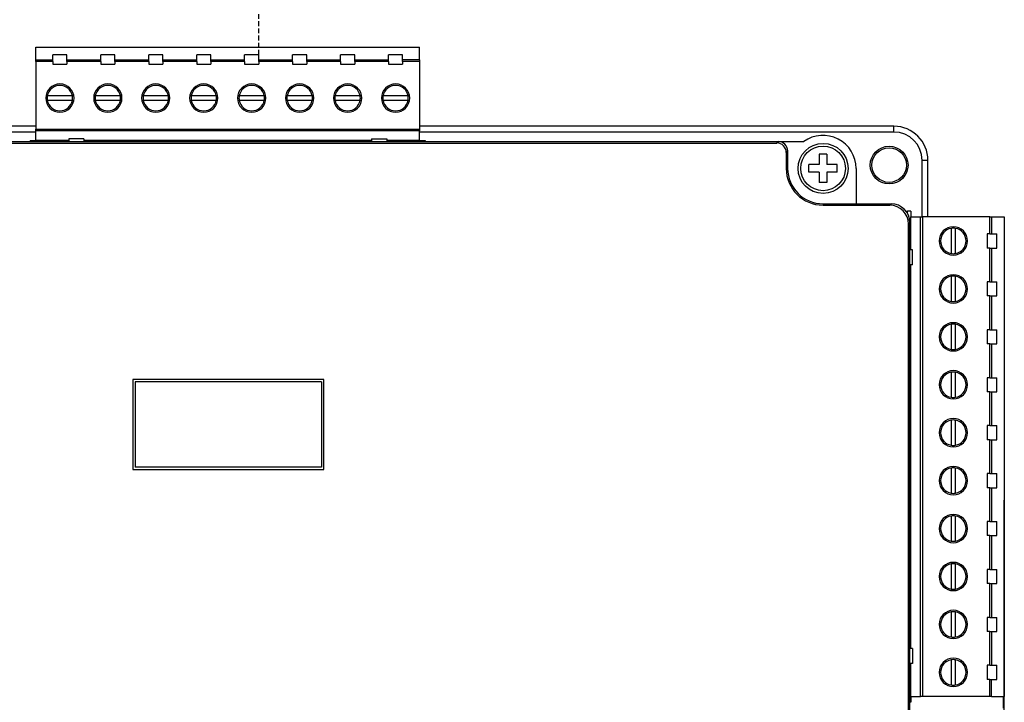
# Model space of a CAD drawing. Header units: millimetres. Extents: x -7023 to 53801, y 9849 to 33561.
# Tile 506 of 537: x 29387 to 29490, y 28828 to 28899. Entities that reach past the tile are written whole.
import ezdxf

# ---------------------------------------------------------------- set-up
doc = ezdxf.new("R2010")
doc.units = ezdxf.units.MM
doc.linetypes.add('DASHED', pattern=[0.75, 0.5, -0.25])
doc.layers.add('IE_SKD', color=6, linetype='Continuous')

# ---------------------------------------------------------------- blocks, each defined once
blk = doc.blocks.new('Modul kontroli HID X100')
at = {"layer": 'IE_SKD', "linetype": 'Continuous', "lineweight": 25}
for p, q in [((-24081.05, -33184.7), (-24040.41, -33184.7)), ((-24081.05, -33186.05), (-24081.05, -33184.7)), ((-24040.41, -33186.05), (-24040.41, -33184.7)), ((-24077.76, -33185.5), (-24079.26, -33185.5)), ((-24079.26, -33186.05), (-24079.26, -33185.5)), ((-24077.76, -33186.05), (-24077.76, -33185.5)), ((-24072.68, -33185.5), (-24074.18, -33185.5)), ((-24074.18, -33186.05), (-24074.18, -33185.5)), ((-24072.68, -33186.05), (-24072.68, -33185.5)), ((-24067.6, -33185.5), (-24069.1, -33185.5)), ((-24069.1, -33186.05), (-24069.1, -33185.5)), ((-24067.6, -33186.05), (-24067.6, -33185.5)), ((-24062.52, -33185.5), (-24064.02, -33185.5)), ((-24064.02, -33186.05), (-24064.02, -33185.5)), ((-24062.52, -33186.05), (-24062.52, -33185.5)), ((-24057.44, -33185.5), (-24058.94, -33185.5)), ((-24058.94, -33186.05), (-24058.94, -33185.5)), ((-24057.44, -33186.05), (-24057.44, -33185.5)), ((-24052.36, -33185.5), (-24053.86, -33185.5)), ((-24053.86, -33186.05), (-24053.86, -33185.5)), ((-24052.36, -33186.05), (-24052.36, -33185.5)), ((-24047.28, -33185.5), (-24048.78, -33185.5)), ((-24048.78, -33186.05), (-24048.78, -33185.5)), ((-24047.28, -33186.05), (-24047.28, -33185.5)), ((-24042.2, -33185.5), (-24043.7, -33185.5)), ((-24043.7, -33186.05), (-24043.7, -33185.5)), ((-24042.2, -33186.05), (-24042.2, -33185.5)), ((-24081.05, -33186.05), (-24079.26, -33186.05)), ((-24081.05, -33186.23), (-24081.05, -33186.05)), ((-24081.05, -33186.23), (-24081.05, -33193.38)), ((-24079.26, -33186.23), (-24081.05, -33186.23)), ((-24079.26, -33186.23), (-24079.26, -33186.05)), ((-24079.26, -33186.23), (-24079.26, -33186.5)), ((-24079.26, -33186.5), (-24077.76, -33186.5)), ((-24077.76, -33186.23), (-24077.76, -33186.05)), ((-24077.76, -33186.05), (-24074.18, -33186.05)), ((-24077.76, -33186.23), (-24077.76, -33186.5)), ((-24074.18, -33186.23), (-24077.76, -33186.23)), ((-24074.18, -33186.23), (-24074.18, -33186.05)), ((-24074.18, -33186.23), (-24074.18, -33186.5)), ((-24074.18, -33186.5), (-24072.68, -33186.5)), ((-24072.68, -33186.23), (-24072.68, -33186.05)), ((-24072.68, -33186.05), (-24069.1, -33186.05)), ((-24072.68, -33186.23), (-24072.68, -33186.5)), ((-24069.1, -33186.23), (-24072.68, -33186.23)), ((-24069.1, -33186.23), (-24069.1, -33186.05)), ((-24069.1, -33186.23), (-24069.1, -33186.5)), ((-24069.1, -33186.5), (-24067.6, -33186.5)), ((-24067.6, -33186.05), (-24064.02, -33186.05)), ((-24067.6, -33186.23), (-24067.6, -33186.05)), ((-24067.6, -33186.23), (-24067.6, -33186.5)), ((-24064.02, -33186.23), (-24067.6, -33186.23)), ((-24064.02, -33186.23), (-24064.02, -33186.05)), ((-24064.02, -33186.23), (-24064.02, -33186.5)), ((-24064.02, -33186.5), (-24062.52, -33186.5)), ((-24062.52, -33186.23), (-24062.52, -33186.05)), ((-24062.52, -33186.05), (-24058.94, -33186.05)), ((-24062.52, -33186.23), (-24062.52, -33186.5)), ((-24058.94, -33186.23), (-24062.52, -33186.23)), ((-24058.94, -33186.23), (-24058.94, -33186.05)), ((-24058.94, -33186.23), (-24058.94, -33186.5)), ((-24058.94, -33186.5), (-24057.44, -33186.5)), ((-24057.44, -33186.23), (-24057.44, -33186.05)), ((-24057.44, -33186.05), (-24053.86, -33186.05)), ((-24057.44, -33186.23), (-24057.44, -33186.5)), ((-24053.86, -33186.23), (-24057.44, -33186.23)), ((-24053.86, -33186.23), (-24053.86, -33186.05)), ((-24053.86, -33186.23), (-24053.86, -33186.5)), ((-24053.86, -33186.5), (-24052.36, -33186.5)), ((-24052.36, -33186.05), (-24048.78, -33186.05)), ((-24052.36, -33186.23), (-24052.36, -33186.05)), ((-24052.36, -33186.23), (-24052.36, -33186.5)), ((-24048.78, -33186.23), (-24052.36, -33186.23)), ((-24048.78, -33186.23), (-24048.78, -33186.05)), ((-24048.78, -33186.23), (-24048.78, -33186.5)), ((-24048.78, -33186.5), (-24047.28, -33186.5)), ((-24047.28, -33186.23), (-24047.28, -33186.05)), ((-24047.28, -33186.05), (-24043.7, -33186.05)), ((-24047.28, -33186.23), (-24047.28, -33186.5)), ((-24043.7, -33186.23), (-24047.28, -33186.23)), ((-24043.7, -33186.23), (-24043.7, -33186.05)), ((-24043.7, -33186.23), (-24043.7, -33186.5)), ((-24043.7, -33186.5), (-24042.2, -33186.5)), ((-24042.2, -33186.23), (-24042.2, -33186.05)), ((-24040.41, -33186.05), (-24042.2, -33186.05)), ((-24042.2, -33186.23), (-24042.2, -33186.5)), ((-24040.41, -33186.23), (-24042.2, -33186.23)), ((-24040.41, -33186.05), (-24040.41, -33186.23)), ((-24040.41, -33186.23), (-24040.41, -33193.38)), ((-24077.18, -33189.87), (-24079.84, -33189.87)), ((-24072.1, -33189.87), (-24074.76, -33189.87)), ((-24067.02, -33189.87), (-24069.68, -33189.87)), ((-24061.94, -33189.87), (-24064.6, -33189.87)), ((-24056.86, -33189.87), (-24059.52, -33189.87)), ((-24051.78, -33189.87), (-24054.44, -33189.87)), ((-24046.7, -33189.87), (-24049.36, -33189.87)), ((-24041.62, -33189.87), (-24044.28, -33189.87)), ((-24079.84, -33190.33), (-24077.18, -33190.33)), ((-24074.76, -33190.33), (-24072.1, -33190.33)), ((-24069.68, -33190.33), (-24067.02, -33190.33)), ((-24064.6, -33190.33), (-24061.94, -33190.33)), ((-24059.52, -33190.33), (-24056.86, -33190.33)), ((-24054.44, -33190.33), (-24051.78, -33190.33)), ((-24049.36, -33190.33), (-24046.7, -33190.33)), ((-24044.28, -33190.33), (-24041.62, -33190.33)), ((-24081.05, -33193.09), (-24131.17, -33193.09)), ((-23990.17, -33193.09), (-24040.41, -33193.09)), ((-23990.17, -33193.7), (-23990.17, -33193.09)), ((-24081.05, -33193.7), (-24131.17, -33193.7)), ((-24081.05, -33193.38), (-24040.41, -33193.38)), ((-24081.05, -33193.57), (-24081.05, -33193.38)), ((-24040.41, -33193.57), (-24081.05, -33193.57)), ((-24081.05, -33194.6), (-24081.05, -33193.57)), ((-24040.41, -33193.38), (-24040.41, -33193.57)), ((-24040.41, -33194.6), (-24040.41, -33193.57)), ((-23990.17, -33193.7), (-24040.41, -33193.7)), ((-24118.77, -33194.86), (-24002.57, -33194.86)), ((-24105.97, -33194.7), (-24015.37, -33194.7)), ((-24081.65, -33194.6), (-24081.05, -33194.6)), ((-24081.65, -33194.6), (-24081.65, -33194.7)), ((-24077.57, -33194.6), (-24081.05, -33194.6)), ((-24079.39, -33194.6), (-24079.39, -33194.7)), ((-24077.64, -33194.6), (-24077.64, -33194.7)), ((-24075.97, -33194.43), (-24077.57, -33194.43)), ((-24077.57, -33194.43), (-24077.57, -33194.7)), ((-24075.97, -33194.43), (-24075.97, -33194.7)), ((-24045.49, -33194.6), (-24075.97, -33194.6)), ((-24074.31, -33194.6), (-24074.31, -33194.7)), ((-24072.56, -33194.6), (-24072.56, -33194.7)), ((-24069.23, -33194.6), (-24069.23, -33194.7)), ((-24067.48, -33194.6), (-24067.48, -33194.7)), ((-24064.15, -33194.6), (-24064.15, -33194.7)), ((-24062.4, -33194.6), (-24062.4, -33194.7)), ((-24059.07, -33194.6), (-24059.07, -33194.7)), ((-24057.32, -33194.6), (-24057.32, -33194.7)), ((-24053.99, -33194.6), (-24053.99, -33194.7)), ((-24052.24, -33194.6), (-24052.24, -33194.7)), ((-24048.91, -33194.6), (-24048.91, -33194.7)), ((-24047.16, -33194.6), (-24047.16, -33194.7)), ((-24045.49, -33194.43), (-24043.89, -33194.43)), ((-24045.49, -33194.43), (-24045.49, -33194.7)), ((-24043.89, -33194.43), (-24043.89, -33194.7)), ((-24040.41, -33194.6), (-24043.89, -33194.6)), ((-24043.83, -33194.6), (-24043.83, -33194.7)), ((-24042.08, -33194.6), (-24042.08, -33194.7)), ((-24040.41, -33194.6), (-24039.81, -33194.6)), ((-24039.81, -33194.6), (-24039.81, -33194.7)), ((-24015.37, -33194.7), (-24002.42, -33194.7)), ((-24002.57, -33194.86), (-24002.42, -33194.7)), ((-24002.42, -33194.7), (-23999.7, -33194.7)), ((-24001.42, -33195.7), (-24001.57, -33195.86)), ((-24001.57, -33195.86), (-24001.57, -33197.55)), ((-24001.42, -33195.7), (-24001.42, -33197.55)), ((-23997.27, -33196.05), (-23998.07, -33196.05)), ((-23998.07, -33196.05), (-23998.07, -33197.15)), ((-23997.27, -33196.05), (-23997.27, -33197.15)), ((-23998.07, -33197.15), (-23999.17, -33197.15)), ((-23999.17, -33197.95), (-23999.17, -33197.15)), ((-23996.17, -33197.15), (-23997.27, -33197.15)), ((-23996.17, -33197.95), (-23996.17, -33197.15)), ((-23987.17, -33202.7), (-23987.17, -33196.7)), ((-23986.56, -33196.7), (-23987.17, -33196.7)), ((-23986.56, -33202.7), (-23986.56, -33196.7)), ((-24001.42, -33197.55), (-24001.57, -33197.55)), ((-23998.07, -33197.95), (-23999.17, -33197.95)), ((-23998.07, -33197.95), (-23998.07, -33199.05)), ((-23997.27, -33197.95), (-23997.27, -33199.05)), ((-23996.17, -33197.95), (-23997.27, -33197.95)), ((-23994.17, -33197.55), (-23994.17, -33201.3)), ((-23997.27, -33199.05), (-23998.07, -33199.05)), ((-23997.67, -33201.3), (-23997.67, -33201.46)), ((-23997.67, -33201.3), (-23994.17, -33201.3)), ((-23997.67, -33201.46), (-23990.62, -33201.46)), ((-23994.17, -33201.3), (-23990.46, -33201.3)), ((-23990.62, -33201.46), (-23990.46, -33201.3)), ((-23988.87, -33202.1), (-23988.72, -33202.1)), ((-23988.37, -33202.1), (-23988.72, -33202.1)), ((-23988.72, -33202.33), (-23988.72, -33202.1)), ((-23988.37, -33202.1), (-23988.37, -33202.7)), ((-23988.47, -33203.3), (-23988.62, -33203.45)), ((-23988.62, -33305.96), (-23988.62, -33203.45)), ((-23988.47, -33306.11), (-23988.47, -33203.3)), ((-23988.37, -33206.18), (-23988.37, -33202.7)), ((-23988.37, -33202.7), (-23987.34, -33202.7)), ((-23987.34, -33253.5), (-23987.34, -33202.7)), ((-23987.34, -33202.7), (-23987.15, -33202.7)), ((-23987.15, -33202.7), (-23987.15, -33253.5)), ((-23980, -33202.7), (-23987.15, -33202.7)), ((-23980, -33204.49), (-23980, -33202.7)), ((-23980, -33202.7), (-23979.82, -33202.7)), ((-23979.82, -33202.7), (-23979.82, -33204.49)), ((-23979.82, -33202.7), (-23978.47, -33202.7)), ((-23978.47, -33202.7), (-23978.47, -33253.5)), ((-23988.37, -33204.36), (-23988.47, -33204.36)), ((-23984.1, -33203.91), (-23984.1, -33206.57)), ((-23983.64, -33206.57), (-23983.64, -33203.91)), ((-23980, -33204.49), (-23980.27, -33204.49)), ((-23980.27, -33204.49), (-23980.27, -33205.99)), ((-23980, -33204.49), (-23979.82, -33204.49)), ((-23979.82, -33204.49), (-23979.27, -33204.49)), ((-23979.27, -33205.99), (-23979.27, -33204.49)), ((-23988.37, -33206.11), (-23988.47, -33206.11)), ((-23988.2, -33206.18), (-23988.47, -33206.18)), ((-23988.2, -33207.78), (-23988.2, -33206.18)), ((-23980, -33205.99), (-23980.27, -33205.99)), ((-23980, -33209.57), (-23980, -33205.99)), ((-23980, -33205.99), (-23979.82, -33205.99)), ((-23979.82, -33205.99), (-23979.82, -33209.57)), ((-23979.82, -33205.99), (-23979.27, -33205.99)), ((-23988.2, -33207.78), (-23988.47, -33207.78)), ((-23988.37, -33248.42), (-23988.37, -33207.78)), ((-23988.37, -33209.44), (-23988.47, -33209.44)), ((-23984.1, -33208.99), (-23984.1, -33211.65)), ((-23983.64, -33211.65), (-23983.64, -33208.99)), ((-23980, -33209.57), (-23980.27, -33209.57)), ((-23980.27, -33209.57), (-23980.27, -33211.07)), ((-23980, -33209.57), (-23979.82, -33209.57)), ((-23979.82, -33209.57), (-23979.27, -33209.57)), ((-23979.27, -33211.07), (-23979.27, -33209.57)), ((-23988.37, -33211.19), (-23988.47, -33211.19)), ((-23980, -33211.07), (-23980.27, -33211.07)), ((-23980, -33214.65), (-23980, -33211.07)), ((-23980, -33211.07), (-23979.82, -33211.07)), ((-23979.82, -33211.07), (-23979.82, -33214.65)), ((-23979.82, -33211.07), (-23979.27, -33211.07)), ((-23984.1, -33214.07), (-23984.1, -33216.73)), ((-23983.64, -33216.73), (-23983.64, -33214.07)), ((-23988.37, -33214.52), (-23988.47, -33214.52)), ((-23980, -33214.65), (-23980.27, -33214.65)), ((-23980.27, -33214.65), (-23980.27, -33216.15)), ((-23980, -33214.65), (-23979.82, -33214.65)), ((-23979.82, -33214.65), (-23979.27, -33214.65)), ((-23979.27, -33216.15), (-23979.27, -33214.65)), ((-23980, -33216.15), (-23980.27, -33216.15)), ((-23980, -33219.73), (-23980, -33216.15)), ((-23980, -33216.15), (-23979.82, -33216.15)), ((-23979.82, -33216.15), (-23979.82, -33219.73)), ((-23979.82, -33216.15), (-23979.27, -33216.15)), ((-23988.37, -33216.27), (-23988.47, -33216.27)), ((-23984.1, -33219.15), (-23984.1, -33221.81)), ((-23983.64, -33221.81), (-23983.64, -33219.15)), ((-24050.54, -33219.94), (-24070.79, -33219.94)), ((-24070.79, -33219.94), (-24070.79, -33229.47)), ((-24070.78, -33219.94), (-24070.79, -33219.94)), ((-24050.55, -33219.94), (-24070.78, -33219.94)), ((-24070.78, -33219.94), (-24070.78, -33229.47)), ((-24070.54, -33220.18), (-24070.54, -33229.22)), ((-24050.8, -33220.18), (-24070.54, -33220.18)), ((-24050.8, -33220.18), (-24050.8, -33229.22)), ((-24050.55, -33219.94), (-24050.54, -33219.94)), ((-24050.55, -33229.47), (-24050.55, -33219.94)), ((-24050.54, -33229.47), (-24050.54, -33219.94)), ((-23988.37, -33219.6), (-23988.47, -33219.6)), ((-23980, -33219.73), (-23980.27, -33219.73)), ((-23980.27, -33219.73), (-23980.27, -33221.23)), ((-23980, -33219.73), (-23979.82, -33219.73)), ((-23979.82, -33219.73), (-23979.27, -33219.73)), ((-23979.27, -33221.23), (-23979.27, -33219.73)), ((-23988.37, -33221.35), (-23988.47, -33221.35)), ((-23980, -33221.23), (-23980.27, -33221.23)), ((-23980, -33224.81), (-23980, -33221.23)), ((-23980, -33221.23), (-23979.82, -33221.23)), ((-23979.82, -33221.23), (-23979.82, -33224.81)), ((-23979.82, -33221.23), (-23979.27, -33221.23)), ((-23984.1, -33224.23), (-23984.1, -33226.89)), ((-23983.64, -33226.89), (-23983.64, -33224.23)), ((-23988.37, -33224.68), (-23988.47, -33224.68)), ((-23980, -33224.81), (-23980.27, -33224.81)), ((-23980.27, -33224.81), (-23980.27, -33226.31)), ((-23980, -33224.81), (-23979.82, -33224.81)), ((-23979.82, -33224.81), (-23979.27, -33224.81)), ((-23979.27, -33226.31), (-23979.27, -33224.81)), ((-23988.37, -33226.43), (-23988.47, -33226.43)), ((-23980, -33226.31), (-23980.27, -33226.31)), ((-23980, -33229.89), (-23980, -33226.31)), ((-23980, -33226.31), (-23979.82, -33226.31)), ((-23979.82, -33226.31), (-23979.82, -33229.89)), ((-23979.82, -33226.31), (-23979.27, -33226.31)), ((-24070.79, -33229.47), (-24050.54, -33229.47)), ((-24070.78, -33229.47), (-24070.79, -33229.47)), ((-24070.78, -33229.47), (-24050.55, -33229.47)), ((-24050.8, -33229.22), (-24070.54, -33229.22)), ((-24050.55, -33229.47), (-24050.54, -33229.47)), ((-23984.1, -33229.31), (-23984.1, -33231.97)), ((-23983.64, -33231.97), (-23983.64, -33229.31)), ((-23988.37, -33229.76), (-23988.47, -33229.76)), ((-23980, -33229.89), (-23980.27, -33229.89)), ((-23980.27, -33229.89), (-23980.27, -33231.39)), ((-23980, -33229.89), (-23979.82, -33229.89)), ((-23979.82, -33229.89), (-23979.27, -33229.89)), ((-23979.27, -33231.39), (-23979.27, -33229.89)), ((-23988.37, -33231.51), (-23988.47, -33231.51)), ((-23980, -33231.39), (-23980.27, -33231.39)), ((-23980, -33234.97), (-23980, -33231.39)), ((-23980, -33231.39), (-23979.82, -33231.39)), ((-23979.82, -33231.39), (-23979.82, -33234.97)), ((-23979.82, -33231.39), (-23979.27, -33231.39)), ((-23978.47, -33231.7), (-23978.47, -33232.7)), ((-23978.47, -33231.7), (-23978.47, -33231.7)), ((-23978.47, -33276.7), (-23978.47, -33232.7)), ((-23988.37, -33234.84), (-23988.47, -33234.84)), ((-23984.1, -33234.39), (-23984.1, -33237.05)), ((-23983.64, -33237.05), (-23983.64, -33234.39)), ((-23980, -33234.97), (-23980.27, -33234.97)), ((-23980.27, -33234.97), (-23980.27, -33236.47)), ((-23980, -33234.97), (-23979.82, -33234.97)), ((-23979.82, -33234.97), (-23979.27, -33234.97)), ((-23979.27, -33236.47), (-23979.27, -33234.97)), ((-23988.37, -33236.59), (-23988.47, -33236.59)), ((-23980, -33236.47), (-23980.27, -33236.47)), ((-23980, -33240.05), (-23980, -33236.47)), ((-23980, -33236.47), (-23979.82, -33236.47)), ((-23979.82, -33236.47), (-23979.82, -33240.05)), ((-23979.82, -33236.47), (-23979.27, -33236.47)), ((-23988.37, -33239.92), (-23988.47, -33239.92)), ((-23984.1, -33239.47), (-23984.1, -33242.13)), ((-23983.64, -33242.13), (-23983.64, -33239.47)), ((-23980, -33240.05), (-23980.27, -33240.05)), ((-23980.27, -33240.05), (-23980.27, -33241.55)), ((-23980, -33240.05), (-23979.82, -33240.05)), ((-23979.82, -33240.05), (-23979.27, -33240.05)), ((-23979.27, -33241.55), (-23979.27, -33240.05)), ((-23988.37, -33241.67), (-23988.47, -33241.67)), ((-23980, -33241.55), (-23980.27, -33241.55)), ((-23980, -33245.13), (-23980, -33241.55)), ((-23980, -33241.55), (-23979.82, -33241.55)), ((-23979.82, -33241.55), (-23979.82, -33245.13)), ((-23979.82, -33241.55), (-23979.27, -33241.55)), ((-23988.37, -33245), (-23988.47, -33245)), ((-23984.1, -33244.55), (-23984.1, -33247.21)), ((-23983.64, -33247.21), (-23983.64, -33244.55)), ((-23980, -33245.13), (-23980.27, -33245.13)), ((-23980.27, -33245.13), (-23980.27, -33246.63)), ((-23980, -33245.13), (-23979.82, -33245.13)), ((-23979.82, -33245.13), (-23979.27, -33245.13)), ((-23979.27, -33246.63), (-23979.27, -33245.13)), ((-23988.37, -33246.75), (-23988.47, -33246.75)), ((-23980, -33246.63), (-23980.27, -33246.63)), ((-23980, -33250.21), (-23980, -33246.63)), ((-23980, -33246.63), (-23979.82, -33246.63)), ((-23979.82, -33246.63), (-23979.82, -33250.21)), ((-23979.82, -33246.63), (-23979.27, -33246.63)), ((-23988.2, -33248.42), (-23988.47, -33248.42)), ((-23988.2, -33248.42), (-23988.2, -33250.02)), ((-23988.2, -33250.02), (-23988.47, -33250.02)), ((-23988.37, -33250.08), (-23988.47, -33250.08)), ((-23988.37, -33253.5), (-23988.37, -33250.02)), ((-23984.1, -33249.63), (-23984.1, -33252.29)), ((-23983.64, -33252.29), (-23983.64, -33249.63)), ((-23980, -33250.21), (-23980.27, -33250.21)), ((-23980.27, -33250.21), (-23980.27, -33251.71)), ((-23980, -33250.21), (-23979.82, -33250.21)), ((-23979.82, -33250.21), (-23979.27, -33250.21)), ((-23979.27, -33251.71), (-23979.27, -33250.21)), ((-23988.37, -33251.83), (-23988.47, -33251.83)), ((-23980, -33251.71), (-23980.27, -33251.71)), ((-23980, -33253.5), (-23980, -33251.71)), ((-23980, -33251.71), (-23979.82, -33251.71)), ((-23979.82, -33253.5), (-23979.82, -33251.71)), ((-23979.82, -33251.71), (-23979.27, -33251.71)), ((-23988.37, -33253.5), (-23987.34, -33253.5)), ((-23988.37, -33253.5), (-23988.37, -33254.1)), ((-23987.15, -33253.5), (-23987.34, -33253.5)), ((-23980, -33253.5), (-23987.15, -33253.5)), ((-23979.82, -33253.5), (-23980, -33253.5)), ((-23979.82, -33253.5), (-23978.47, -33253.5)), ((-23978.59, -33253.5), (-23978.59, -33254.77)), ((-23988.37, -33254.1), (-23988.47, -33254.1))]:
    blk.add_line(p, q, dxfattribs=at)
for centre, radius in [((-23997.67, -33197.55), 2.65), ((-23997.67, -33197.55), 2.37), ((-23990.67, -33197.2), 2), ((-23990.67, -33197.2), 1.83)]:
    blk.add_circle(centre, radius, dxfattribs=at)
for centre, radius, start, end in [((-24078.51, -33190.1), 1.5, 0, 180), ((-24078.51, -33190.1), 1.35, 9.7945, 170.2055), ((-24073.43, -33190.1), 1.5, 0, 180), ((-24073.43, -33190.1), 1.35, 9.7945, 170.2055), ((-24068.35, -33190.1), 1.5, 0, 180), ((-24068.35, -33190.1), 1.35, 9.7945, 170.2055), ((-24063.27, -33190.1), 1.5, 0, 180), ((-24063.27, -33190.1), 1.35, 9.7945, 170.2055), ((-24058.19, -33190.1), 1.5, 0, 180), ((-24058.19, -33190.1), 1.35, 9.7945, 170.2055), ((-24053.11, -33190.1), 1.5, 0, 180), ((-24053.11, -33190.1), 1.35, 9.7945, 170.2055), ((-24048.03, -33190.1), 1.5, 0, 180), ((-24048.03, -33190.1), 1.35, 9.7945, 170.2055), ((-24042.95, -33190.1), 1.5, 0, 180), ((-24042.95, -33190.1), 1.35, 9.7945, 170.2055), ((-24078.51, -33190.1), 1.5, 180, 0), ((-24078.51, -33190.1), 1.35, 170.2055, 180), ((-24078.51, -33190.1), 1.35, 180, 189.7945), ((-24078.51, -33190.1), 1.35, 0, 9.7945), ((-24078.51, -33190.1), 1.35, 350.2055, 0), ((-24073.43, -33190.1), 1.5, 180, 0), ((-24073.43, -33190.1), 1.35, 170.2055, 180), ((-24073.43, -33190.1), 1.35, 180, 189.7945), ((-24073.43, -33190.1), 1.35, 0, 9.7945), ((-24073.43, -33190.1), 1.35, 350.2055, 0), ((-24068.35, -33190.1), 1.5, 180, 0), ((-24068.35, -33190.1), 1.35, 170.2055, 180), ((-24068.35, -33190.1), 1.35, 180, 189.7945), ((-24068.35, -33190.1), 1.35, 0, 9.7945), ((-24068.35, -33190.1), 1.35, 350.2055, 0), ((-24063.27, -33190.1), 1.5, 180, 0), ((-24063.27, -33190.1), 1.35, 170.2055, 180), ((-24063.27, -33190.1), 1.35, 180, 189.7945), ((-24063.27, -33190.1), 1.35, 0, 9.7945), ((-24063.27, -33190.1), 1.35, 350.2055, 0), ((-24058.19, -33190.1), 1.5, 180, 0), ((-24058.19, -33190.1), 1.35, 170.2055, 180), ((-24058.19, -33190.1), 1.35, 180, 189.7945), ((-24058.19, -33190.1), 1.35, 0, 9.7945), ((-24058.19, -33190.1), 1.35, 350.2055, 0), ((-24053.11, -33190.1), 1.5, 180, 0), ((-24053.11, -33190.1), 1.35, 170.2055, 180), ((-24053.11, -33190.1), 1.35, 180, 189.7945), ((-24053.11, -33190.1), 1.35, 0, 9.7945), ((-24053.11, -33190.1), 1.35, 350.2055, 0), ((-24048.03, -33190.1), 1.5, 180, 0), ((-24048.03, -33190.1), 1.35, 170.2055, 180), ((-24048.03, -33190.1), 1.35, 180, 189.7945), ((-24048.03, -33190.1), 1.35, 0, 9.7945), ((-24048.03, -33190.1), 1.35, 350.2055, 0), ((-24042.95, -33190.1), 1.5, 180, 0), ((-24042.95, -33190.1), 1.35, 170.2055, 180), ((-24042.95, -33190.1), 1.35, 180, 189.7945), ((-24042.95, -33190.1), 1.35, 0, 9.7945), ((-24042.95, -33190.1), 1.35, 350.2055, 0), ((-24078.51, -33190.1), 1.35, 189.7945, 350.2055), ((-24073.43, -33190.1), 1.35, 189.7945, 350.2055), ((-24068.35, -33190.1), 1.35, 189.7945, 350.2055), ((-24063.27, -33190.1), 1.35, 189.7945, 350.2055), ((-24058.19, -33190.1), 1.35, 189.7945, 350.2055), ((-24053.11, -33190.1), 1.35, 189.7945, 350.2055), ((-24048.03, -33190.1), 1.35, 189.7945, 350.2055), ((-24042.95, -33190.1), 1.35, 189.7945, 350.2055), ((-23990.17, -33196.7), 3.61, 0, 90), ((-23997.67, -33197.55), 3.5, 0, 125.4832), ((-23990.17, -33196.7), 3, 0, 90), ((-23997.67, -33197.55), 3.9, 180, 270), ((-23997.67, -33197.55), 3.75, 180, 270), ((-23983.87, -33205.24), 1.5, 90, 270), ((-23983.87, -33205.24), 1.35, 99.7945, 260.2055), ((-23983.87, -33205.24), 1.35, 90, 99.7945), ((-23983.87, -33205.24), 1.5, 270, 90), ((-23983.87, -33205.24), 1.35, 80.2055, 90), ((-23983.87, -33205.24), 1.35, 279.7945, 80.2055), ((-23983.87, -33205.24), 1.35, 260.2055, 270), ((-23983.87, -33205.24), 1.35, 270, 279.7945), ((-23983.87, -33210.32), 1.5, 90, 270), ((-23983.87, -33210.32), 1.5, 270, 90), ((-23983.87, -33210.32), 1.35, 99.7945, 260.2055), ((-23983.87, -33210.32), 1.35, 90, 99.7945), ((-23983.87, -33210.32), 1.35, 80.2055, 90), ((-23983.87, -33210.32), 1.35, 279.7945, 80.2055), ((-23983.87, -33210.32), 1.35, 260.2055, 270), ((-23983.87, -33210.32), 1.35, 270, 279.7945), ((-23983.87, -33215.4), 1.5, 90, 270), ((-23983.87, -33215.4), 1.35, 99.7945, 260.2055), ((-23983.87, -33215.4), 1.35, 90, 99.7945), ((-23983.87, -33215.4), 1.5, 270, 90), ((-23983.87, -33215.4), 1.35, 80.2055, 90), ((-23983.87, -33215.4), 1.35, 279.7945, 80.2055), ((-23983.87, -33215.4), 1.35, 260.2055, 270), ((-23983.87, -33215.4), 1.35, 270, 279.7945), ((-23983.87, -33220.48), 1.5, 90, 270), ((-23983.87, -33220.48), 1.35, 99.7945, 260.2055), ((-23983.87, -33220.48), 1.35, 90, 99.7945), ((-23983.87, -33220.48), 1.5, 270, 90), ((-23983.87, -33220.48), 1.35, 80.2055, 90), ((-23983.87, -33220.48), 1.35, 279.7945, 80.2055), ((-23983.87, -33220.48), 1.35, 260.2055, 270), ((-23983.87, -33220.48), 1.35, 270, 279.7945), ((-23983.87, -33225.56), 1.5, 90, 270), ((-23983.87, -33225.56), 1.35, 99.7945, 260.2055), ((-23983.87, -33225.56), 1.35, 90, 99.7945), ((-23983.87, -33225.56), 1.5, 270, 90), ((-23983.87, -33225.56), 1.35, 80.2055, 90), ((-23983.87, -33225.56), 1.35, 279.7945, 80.2055), ((-23983.87, -33225.56), 1.35, 260.2055, 270), ((-23983.87, -33225.56), 1.35, 270, 279.7945), ((-23983.87, -33230.64), 1.5, 90, 270), ((-23983.87, -33230.64), 1.35, 99.7945, 260.2055), ((-23983.87, -33230.64), 1.35, 90, 99.7945), ((-23983.87, -33230.64), 1.5, 270, 90), ((-23983.87, -33230.64), 1.35, 80.2055, 90), ((-23983.87, -33230.64), 1.35, 279.7945, 80.2055), ((-23983.87, -33230.64), 1.35, 260.2055, 270), ((-23983.87, -33230.64), 1.35, 270, 279.7945), ((-23983.87, -33235.72), 1.5, 90, 270), ((-23983.87, -33235.72), 1.35, 99.7945, 260.2055), ((-23983.87, -33235.72), 1.35, 90, 99.7945), ((-23983.87, -33235.72), 1.5, 270, 90), ((-23983.87, -33235.72), 1.35, 80.2055, 90), ((-23983.87, -33235.72), 1.35, 279.7945, 80.2055), ((-23983.87, -33235.72), 1.35, 260.2055, 270), ((-23983.87, -33235.72), 1.35, 270, 279.7945), ((-23983.87, -33240.8), 1.5, 90, 270), ((-23983.87, -33240.8), 1.35, 99.7945, 260.2055), ((-23983.87, -33240.8), 1.35, 90, 99.7945), ((-23983.87, -33240.8), 1.5, 270, 90), ((-23983.87, -33240.8), 1.35, 80.2055, 90), ((-23983.87, -33240.8), 1.35, 279.7945, 80.2055), ((-23983.87, -33240.8), 1.35, 260.2055, 270), ((-23983.87, -33240.8), 1.35, 270, 279.7945), ((-23983.87, -33245.88), 1.5, 90, 270), ((-23983.87, -33245.88), 1.35, 99.7945, 260.2055), ((-23983.87, -33245.88), 1.35, 90, 99.7945), ((-23983.87, -33245.88), 1.5, 270, 90), ((-23983.87, -33245.88), 1.35, 80.2055, 90), ((-23983.87, -33245.88), 1.35, 279.7945, 80.2055), ((-23983.87, -33245.88), 1.35, 260.2055, 270), ((-23983.87, -33245.88), 1.35, 270, 279.7945), ((-23983.87, -33250.96), 1.5, 90, 270), ((-23983.87, -33250.96), 1.5, 270, 90), ((-23983.87, -33250.96), 1.35, 99.7945, 260.2055), ((-23983.87, -33250.96), 1.35, 90, 99.7945), ((-23983.87, -33250.96), 1.35, 80.2055, 90), ((-23983.87, -33250.96), 1.35, 279.7945, 80.2055), ((-23983.87, -33250.96), 1.35, 260.2055, 270), ((-23983.87, -33250.96), 1.35, 270, 279.7945)]:
    blk.add_arc(centre, radius, start, end, dxfattribs=at)
for centre, major_axis, ratio, start_param, end_param in [((-24002.57, -33195.86), (-0.71, -0.71), 0.99628, 2.358058, 3.925127), ((-24002.42, -33195.71), (-0.71, -0.71), 0.99628, 2.358058, 3.925127), ((-23990.62, -33203.46), (-1.42, -1.42), 0.99628, 2.358058, 3.925127), ((-23990.47, -33203.31), (-1.42, -1.42), 0.99628, 2.358058, 3.925127), ((-23979.53, -33231.7), (1.07, 0), 0.998074, 0, 0.110481)]:
    blk.add_ellipse(centre, major_axis=major_axis, ratio=ratio, start_param=start_param, end_param=end_param, dxfattribs=at)

msp = doc.modelspace()

# ---------------------------------------------------------------- linework, layer by layer
at = {"layer": 'IE_SKD', "color": 30, "linetype": 'DASHED', "lineweight": -2}
msp.add_line((29411.85, 28895.45, 346.72), (29411.92, 29022.13), dxfattribs=at)

# ---------------------------------------------------------------- block references
at = {"layer": 'IE_SKD', "ltscale": 200, "transparency": 33554687, "xscale": 0.9870040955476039, "yscale": 0.9870040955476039, "zscale": 0.9870040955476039}
msp.add_blockref('Modul kontroli HID X100', (53156.65, 61649.68, 346.72), dxfattribs=at)

doc.saveas('drawing.dxf')
